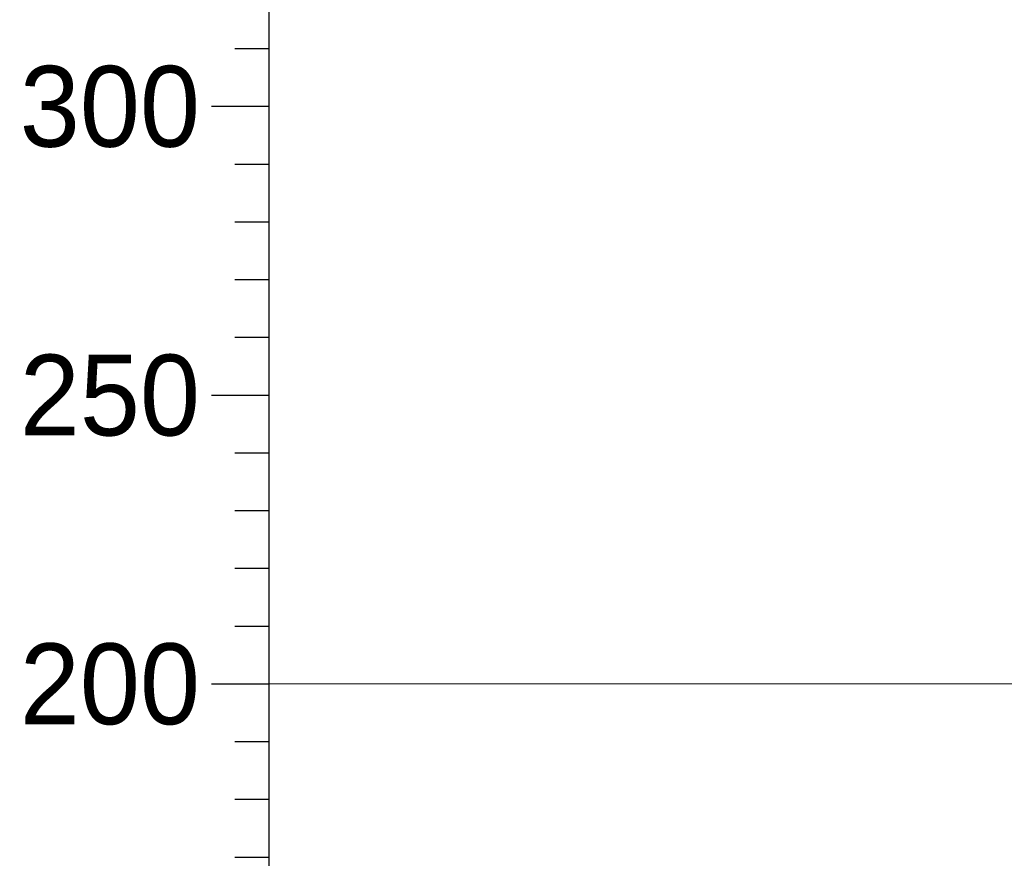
# Model space of a CAD drawing. Header units: millimetres. Extents: x 5437 to 18441, y -4466 to 3128.
# Tile 465 of 497: x 15268 to 15354, y -801 to -728. Entities that reach past the tile are written whole.
import ezdxf
from ezdxf.enums import TextEntityAlignment as Align

# ---------------------------------------------------------------- set-up
doc = ezdxf.new("R2010")
doc.units = ezdxf.units.MM
doc.layers.add('1轮廓实线层', color=7, linetype='Continuous', lineweight=18)
doc.layers.add('6文字层', color=3, linetype='Continuous', lineweight=13)

# ---------------------------------------------------------------- blocks, each defined once
blk = doc.blocks.new('标尺')
for p, q in [((42316.542, -36080.682), (42316.542, -35812.682)), ((42313.542, -35922.682), (42316.542, -35922.682)), ((42311.542, -35927.682), (42316.542, -35927.682)), ((42313.542, -35932.682), (42316.542, -35932.682)), ((42313.542, -35937.682), (42316.542, -35937.682)), ((42313.542, -35942.682), (42316.542, -35942.682)), ((42313.542, -35947.682), (42316.542, -35947.682)), ((42311.542, -35952.682), (42316.542, -35952.682)), ((42313.542, -35957.682), (42316.542, -35957.682)), ((42313.542, -35962.682), (42316.542, -35962.682)), ((42313.542, -35967.682), (42316.542, -35967.682)), ((42313.542, -35972.682), (42316.542, -35972.682)), ((42311.542, -35977.682), (42316.542, -35977.682)), ((42313.542, -35982.682), (42316.542, -35982.682)), ((42313.542, -35987.682), (42316.542, -35987.682)), ((42313.542, -35992.682), (42316.542, -35992.682))]:
    blk.add_line(p, q)
at = {"layer": '6文字层'}
for s, p in [('300', (42310.542, -35927.682)), ('250', (42310.542, -35952.682)), ('200', (42310.542, -35977.682))]:
    blk.add_text(s, height=7, dxfattribs=at).set_placement(p, align=Align.MIDDLE_RIGHT)

msp = doc.modelspace()

# ---------------------------------------------------------------- linework, layer by layer
at = {"layer": '1轮廓实线层', "color": 0, "lineweight": 20}
msp.add_line((15384.86258, -785.78952), (15289.86258, -785.78952), dxfattribs=at)

# ---------------------------------------------------------------- block references
at = {"color": 0}
msp.add_blockref('标尺', (-27026.67904, 35191.89278), dxfattribs=at)

doc.saveas('drawing.dxf')
